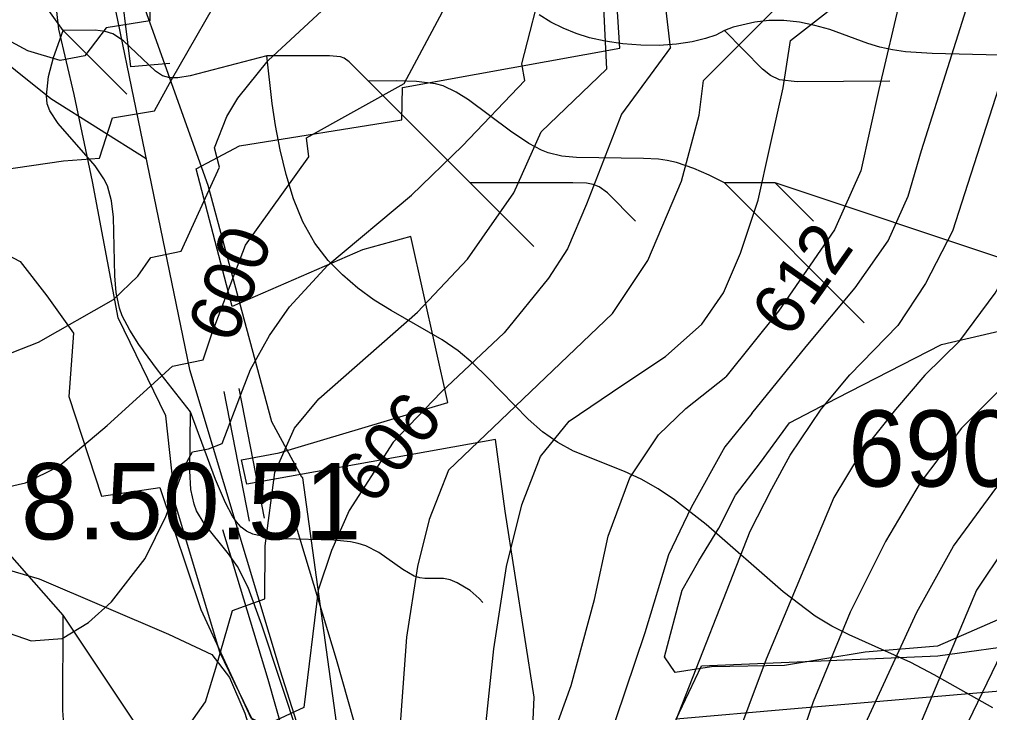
# Model space of a CAD drawing. Extents: x -709584 to -702006, y -1161789 to -1157496.
# Drawn here: x -707125.6 to -706934.9, y -1160046.2 to -1159909.8 of the extents above; entities that cross this region are included whole.
import ezdxf

# ---------------------------------------------------------------- set-up
doc = ezdxf.new("R2010")
doc.units = 0
for name, color, linetype in [('102_obvod PÚ', 7, 'Continuous'), ('110_silnice II. třídy a III. třídy', 7, 'Continuous'), ('120_vrstevnice hlavní', 7, 'Continuous'), ('121_vrstevnice hlavní_popis', 7, 'Continuous'), ('122_vrstevnice základní', 7, 'Continuous'), ('408_BPEJ_linie', 7, 'Continuous'), ('409_BPEJ_popis', 7, 'Continuous'), ('411_akumulovaný odtok', 7, 'Continuous'), ('419_LPIS PB', 7, 'Continuous'), ('419_LPIS PB_kod', 7, 'Continuous'), ('501_vodní tok', 7, 'Continuous'), ('735_OP sítí TI', 7, 'Continuous')]:
    doc.layers.add(name, color=color, linetype=linetype)

msp = doc.modelspace()

# ---------------------------------------------------------------- linework, layer by layer
at = {"layer": '102_obvod PÚ'}
for points in [[(-707011.88, -1160152.35), (-707029.26, -1160129.55), (-707028.31, -1160084.72), (-707026.24, -1160084.58), (-707025.05, -1160057.91), (-707024.39, -1160043.15), (-707030.12, -1160006.54), (-707032.01, -1159992.48), (-707080.89, -1160001.26), (-707081.96, -1159996.48), (-707074.54, -1159995.05), (-707041.36, -1159985.2), (-707048.64, -1159952.52), (-707058.13, -1159955.16), (-707083.75, -1159966.29), (-707090.83, -1159939.19), (-707082.32, -1159934.7), (-707050.39, -1159929.61), (-707050.31, -1159923.22), (-707007.59, -1159915.49), (-707010.73, -1159866.04)], [(-707143.23, -1159948.12), (-707125.49, -1159957.43), (-707120.19, -1159964.19), (-707114.98, -1159971.54), (-707115.91, -1159984.03), (-707109.49, -1160003.58), (-707098, -1160001.87), (-707089.94, -1160025.92), (-707080.09, -1160047.18), (-707077.66, -1160048.47), (-707072.6, -1160061.81), (-707077.45, -1160064.1), (-707075.02, -1160071.09), (-707069.74, -1160077.73), (-707051.26, -1160126.04), (-707048.48, -1160146.16), (-707064.34, -1160162.06)]]:
    msp.add_lwpolyline(points, dxfattribs=at)
at = {"layer": '110_silnice II. třídy a III. třídy'}
for points in [[(-707891.2, -1158926.02), (-707845.98, -1158974.16), (-707817.26, -1159017.7), (-707796.68, -1159073.19), (-707758.86, -1159190.4), (-707734.44, -1159300.73), (-707726.3, -1159328.96), (-707710.98, -1159361.01), (-707689.44, -1159398.33), (-707672.68, -1159420.33), (-707591.22, -1159519.21), (-707503.14, -1159616.33), (-707475.85, -1159642.64), (-707378.49, -1159735.32), (-707320.09, -1159789.38), (-707255.46, -1159826.22), (-707200.25, -1159861.16), (-707169.1, -1159885.49), (-707119.45, -1159925.38), (-707100.71, -1159937.16)], [(-706991.78, -1159479.49), (-706999.01, -1159615.85), (-707006.72, -1159658.25), (-707024.62, -1159709.14), (-707041.49, -1159737.56), (-707056.44, -1159754.43), (-707079.58, -1159768.89), (-707097.91, -1159784.3), (-707112.85, -1159807.43), (-707121.1, -1159836.07), (-707117.24, -1159856.79), (-707092.17, -1159978.7), (-707074.33, -1160037.97), (-707032.37, -1160169.9), (-707002, -1160241.7), (-706986.57, -1160329.88), (-706984.16, -1160358.65), (-706995.74, -1160401.05), (-707031.42, -1160441.53), (-707063.24, -1160500.31), (-707076.74, -1160529.22), (-707074.81, -1160542.72), (-707043.95, -1160605.36), (-707014.87, -1160672.98)]]:
    msp.add_lwpolyline(points, dxfattribs=at)
at = {"layer": '120_vrstevnice hlavní'}
for points in [[(-706974.01, -1159913.97), (-706959.5, -1159902.65), (-706957.59, -1159896.67), (-706956.45, -1159887.7), (-706956.19, -1159861.76), (-706952.75, -1159850.24), (-706950.29, -1159844.74), (-706946.96, -1159839.25), (-706942.77, -1159833.75), (-706922.23, -1159811.18), (-706912.68, -1159799.47), (-706902.41, -1159788.76), (-706888.96, -1159776.61), (-706867.7, -1159755.35), (-706853.38, -1159737.27), (-706841.51, -1159718.03), (-706830.23, -1159696.05), (-706813.74, -1159668.85), (-706808.97, -1159658.44), (-706803.33, -1159642.67), (-706770.56, -1159605.48)], [(-707216.34, -1159978.04), (-707182.88, -1159987.79), (-707157.42, -1159997.78), (-707138.33, -1160002.69), (-707131.96, -1160002.69), (-707124.44, -1160000.96), (-707117.93, -1159997.78), (-707108.38, -1159989.68), (-707095.54, -1159978.02), (-707089.51, -1159976.77), (-707087.7, -1159971.45), (-707081.19, -1159954.24), (-707068.69, -1159936.85), (-707069.19, -1159933.09), (-707049.95, -1159922.42), (-707033.38, -1159891.38)], [(-707017.53, -1159988.85), (-707006.97, -1159981.72), (-706998.55, -1159976.16), (-706991.45, -1159969.75), (-706987.2, -1159963.63), (-706983.84, -1159955.83), (-706980.37, -1159945.41), (-706978.06, -1159935), (-706975.47, -1159923.3), (-706974.01, -1159913.97)], [(-706927.19, -1159976.29), (-706931.75, -1159981.56), (-706940.36, -1159990.26), (-706948.49, -1160000.97), (-706955.35, -1160012.53), (-706962.29, -1160026.42), (-706969.52, -1160044.06), (-706977.48, -1160067.21), (-706982.11, -1160084.56), (-706989.4, -1160119.38), (-706995.5, -1160142.99), (-707002.82, -1160167.85), (-707007.82, -1160187.71)], [(-707034.75, -1160086.95), (-707034.45, -1160074.64), (-707034.9, -1160057.95), (-707032.3, -1160033.65), (-707029.84, -1160017.45), (-707026.8, -1160005.3), (-707023.14, -1159995.79), (-707017.53, -1159988.85)]]:
    msp.add_lwpolyline(points, dxfattribs=at)
at = {"layer": '122_vrstevnice základní'}
for points in [[(-706997.58, -1159915.33), (-706999.09, -1159902.36), (-706997.88, -1159885.82), (-706996.72, -1159878.88), (-706994.84, -1159871.94), (-706989.05, -1159855.74), (-706964.46, -1159814.08), (-706955.06, -1159799.76), (-706934.23, -1159775.31), (-706900.91, -1159742.16)], [(-706960.82, -1159783.52), (-706974.01, -1159803.52), (-706976.03, -1159806.7), (-706983.56, -1159819.14), (-706998.16, -1159849.95), (-707005.4, -1159870.78), (-707009.16, -1159886.4), (-707010.46, -1159894.21), (-707011.04, -1159902.02), (-707010.21, -1159919.6)], [(-706940.69, -1159973.06), (-706933.74, -1159963.66), (-706926.75, -1159951.43), (-706921.2, -1159933.78), (-706914.65, -1159916.88), (-706907.63, -1159902.82), (-706896.46, -1159880.86), (-706882.04, -1159862.88)], [(-706918.39, -1159887.65), (-706924.68, -1159902.31), (-706931.92, -1159919.67), (-706942.15, -1159951.49), (-706947.46, -1159961.75), (-706952.9, -1159970.01), (-706962.36, -1159979.71)], [(-707099.86, -1159900.52), (-707099.99, -1159910.08), (-707108.56, -1159911.47), (-707112.75, -1159916.97), (-707117.62, -1159917.91), (-707123.97, -1159915.98), (-707131.46, -1159912.02), (-707136.72, -1159916.81), (-707151.22, -1159923.16), (-707160.81, -1159923.29), (-707168.64, -1159919.67), (-707175.59, -1159913.54), (-707181.04, -1159907.09)], [(-707319.42, -1159919.09), (-707274.87, -1159914.17), (-707256.64, -1159911.57), (-707241.6, -1159911.57), (-707229.45, -1159914.03), (-707221.35, -1159916.92), (-707201.1, -1159926.03), (-707179.99, -1159938.45), (-707172.02, -1159943.92), (-707164.52, -1159947.2), (-707157.02, -1159949.81), (-707150.81, -1159949.4), (-707145.24, -1159946.12), (-707136.63, -1159941.71), (-707129.57, -1159939.46), (-707116.97, -1159937.62), (-707109.84, -1159937.1), (-707107.31, -1159929.21), (-707099.05, -1159927.82), (-707095.72, -1159921.71), (-707084.08, -1159901.44)], [(-707151.63, -1160022.22), (-707123.28, -1160032.06), (-707117.21, -1160031.62), (-707112, -1160028.44), (-707107.52, -1160024.39), (-707100.86, -1160015.86), (-707096.81, -1160007.61), (-707093.05, -1159997.49), (-707091.6, -1159994.88), (-707088.42, -1159994.3), (-707085.75, -1159993.23), (-707081.77, -1159982.73), (-707080.18, -1159978.68), (-707076.42, -1159972.03), (-707072.51, -1159966.39), (-707064.99, -1159958.14), (-707048.5, -1159944.4), (-707038.52, -1159934.71), (-707026.26, -1159921.86), (-707026.82, -1159918.54), (-707022.46, -1159901.44)], [(-706981.63, -1159987.33), (-706970.95, -1159974.19), (-706961.29, -1159962.65), (-706954.83, -1159953.4), (-706950.88, -1159944.61), (-706948.26, -1159935.64), (-706942.66, -1159918.05), (-706937.79, -1159902.61)], [(-707309.87, -1159936.16), (-707271.69, -1159937.89), (-707257.8, -1159939.63), (-707236.97, -1159944.11), (-707202.26, -1159954.38), (-707170.44, -1159966.1), (-707153.22, -1159974.05), (-707145.41, -1159976.66), (-707139.63, -1159977.81), (-707133.98, -1159977.09), (-707127.04, -1159975.36), (-707121.83, -1159973.33), (-707107.08, -1159964.94), (-707102.31, -1159960.31), (-707099.8, -1159956.68), (-707093.78, -1159955.43), (-707086.25, -1159938.86), (-707087.26, -1159935.1), (-707084.81, -1159928.93), (-707082.64, -1159925.31), (-707076.71, -1159917.93), (-707064.41, -1159906.51)], [(-707041.27, -1159998.5), (-707009.01, -1159967.69), (-707002.07, -1159957.28), (-706995.42, -1159941.65), (-706991.94, -1159928.64), (-706991.08, -1159921.84), (-706975.74, -1159906.51)], [(-706952.21, -1159904.95), (-706956.6, -1159923.64), (-706960.16, -1159939.61), (-706965.32, -1159951.22), (-706976.38, -1159967.23), (-706986.73, -1159980.1)], [(-706997.58, -1159915.33), (-707007.21, -1159928.44), (-707014.08, -1159946.14), (-707017.84, -1159954.96), (-707021.6, -1159960.75), (-707030.28, -1159971.45), (-707042.71, -1159983.17), (-707052.12, -1159993), (-707060.8, -1160006.45), (-707064.27, -1160014.27), (-707066.87, -1160022.08), (-707069.69, -1160045.2), (-707075.21, -1160047.71), (-707074.71, -1160060.26), (-707073.67, -1160069.81), (-707074.1, -1160076.61), (-707076.85, -1160080.08), (-707081.91, -1160084.13), (-707092.91, -1160087.02), (-707102.16, -1160088.18), (-707113.73, -1160087.02), (-707134.56, -1160081.67)], [(-707127.62, -1160059.25), (-707121.83, -1160059.54), (-707111.71, -1160058.53), (-707100.86, -1160055.2), (-707094.21, -1160051.44), (-707089, -1160044.06), (-707086.98, -1160037.41), (-707083.74, -1160026.12), (-707077.36, -1160023.8), (-707077.28, -1160013.4), (-707075.4, -1159998.93), (-707071.5, -1159990.25), (-707066.73, -1159984.47), (-707047.34, -1159967.4), (-707037.51, -1159956.99), (-707028.4, -1159943.97), (-707023.04, -1159931.96), (-707010.21, -1159919.6)], [(-706966.92, -1160156.31), (-706960.99, -1160127.67), (-706950.72, -1160088.61), (-706948.26, -1160075.59), (-706943.92, -1160059.97), (-706940.88, -1160051.87), (-706932.5, -1160034.52), (-706927.43, -1160025.84), (-706886.93, -1159973.54), (-706878.46, -1159961.35), (-706872.34, -1159951.47)], [(-706988.33, -1160162.09), (-706976.9, -1160112.62), (-706976.03, -1160104.81), (-706972.71, -1160089.19), (-706966.78, -1160068.36), (-706961.14, -1160052.45), (-706949.13, -1160026.42), (-706941.92, -1160013.46), (-706933.62, -1160002.09), (-706923.47, -1159989.92), (-706906, -1159966.65), (-706899.72, -1159957.09)], [(-706892.81, -1159962.06), (-706903.5, -1159978.38), (-706915.53, -1159994.68), (-706923.46, -1160003.38), (-706931.74, -1160013.58), (-706937.41, -1160022.08), (-706948.12, -1160047.53), (-706960.84, -1160084.27), (-706969.52, -1160125.93), (-706971.69, -1160136.34), (-706977.48, -1160176.27)], [(-706940.69, -1159973.06), (-706947.61, -1159979.79), (-706953.37, -1159986.54), (-706960.31, -1159995.28), (-706965.47, -1160003.85), (-706978.78, -1160035.67), (-706989.02, -1160063.02), (-706995.55, -1160090.41), (-707000.1, -1160111.69), (-707005.08, -1160135.27), (-707008.77, -1160149.54), (-707014.8, -1160168.02)], [(-707027.82, -1160079.94), (-707023.78, -1160059.09), (-707020.74, -1160050.84), (-707017.1, -1160040.88), (-707012.54, -1160023.93), (-707009.87, -1160011.45), (-707005.58, -1160000.01), (-706999.96, -1159991.57), (-706994.57, -1159986.33), (-706986.73, -1159980.1)], [(-707021.41, -1160150.73), (-707019.5, -1160141.97), (-707013.99, -1160116.21), (-707005.79, -1160081.83), (-706997.19, -1160049.45), (-706981.96, -1160010.5), (-706977.66, -1160002.17), (-706974.07, -1159995.55), (-706967.95, -1159986.47), (-706962.36, -1159979.71)], [(-706981.63, -1159987.33), (-706986.89, -1159993.93), (-706993.55, -1160005.84), (-706998.01, -1160015.12), (-707002.65, -1160030.47), (-707008.38, -1160047.62), (-707013.34, -1160068.73), (-707019.83, -1160092.48), (-707023.29, -1160102.44), (-707027.27, -1160112.89), (-707029.92, -1160121.02)], [(-707041.27, -1159998.5), (-707045.03, -1160008.19), (-707047.34, -1160017.45), (-707049.51, -1160031.33), (-707050.67, -1160047.53), (-707049.21, -1160060.43), (-707048.36, -1160073.4), (-707049.83, -1160095.26), (-707055.78, -1160097.82), (-707056.61, -1160106.45), (-707057.89, -1160114.61), (-707060.15, -1160121.26), (-707063.03, -1160124.06), (-707066.39, -1160125.86), (-707070.08, -1160126.64), (-707073.41, -1160126.43), (-707077.57, -1160125.37), (-707085.67, -1160120.43), (-707101.87, -1160111.18), (-707114.02, -1160105.97), (-707126.17, -1160103.22)]]:
    msp.add_lwpolyline(points, dxfattribs=at)
at = {"layer": '408_BPEJ_linie'}
for points in [[(-707096, -1160160), (-707079.5, -1160162.5), (-707071.5, -1160158), (-707064, -1160149), (-707056.5, -1160122), (-707057.5, -1160081.5), (-707063, -1160050), (-707069.9, -1160000), (-707069.91, -1159999.96), (-707070.11, -1159999.9), (-707076, -1159989), (-707088.5, -1159942.5), (-707111, -1159879.5), (-707125.5, -1159859.5), (-707133.5, -1159851), (-707144.5, -1159843), (-707165, -1159843)], [(-706900, -1160094), (-706943.5, -1160094.5), (-706961, -1160097), (-706961.5, -1160086.5), (-706940.5, -1160083.5), (-706937.5, -1160078.5), (-706927.5, -1160041.5), (-706974, -1160045.5), (-706996.5, -1160047.5), (-706991.5, -1160037), (-706968, -1160036), (-706945, -1160035), (-706927, -1160032.5)]]:
    msp.add_lwpolyline(points, dxfattribs=at)
at = {"layer": '411_akumulovaný odtok'}
for p, q in [((-707116.99, -1159912), (-707141.99, -1159877)), ((-707104.49, -1159924.5), (-707116.99, -1159912)), ((-707036.99, -1159942), (-707056.99, -1159922)), ((-707024.49, -1159954.5), (-707036.99, -1159942)), ((-706976.99, -1159942), (-706986.99, -1159942)), ((-706959.49, -1159969.5), (-706986.99, -1159942)), ((-706969.49, -1159949.5), (-706976.99, -1159942)), ((-706901.99, -1159967), (-706976.99, -1159942)), ((-707116.99, -1160027), (-707156.99, -1159982))]:
    msp.add_line(p, q, dxfattribs=at)
for points in [[(-706986.99, -1159912), (-706988.7, -1159912.9), (-706990.71, -1159913.6), (-706993.31, -1159914.26), (-706996.41, -1159914.72), (-706999.83, -1159914.93), (-707003.41, -1159914.88), (-707006.99, -1159914.61), (-707010.41, -1159914.12), (-707013.5, -1159913.44), (-707016.16, -1159912.59), (-707018.69, -1159911.57), (-707021.11, -1159910.36), (-707023.41, -1159908.93)], [(-706932.91, -1159916.83), (-706946.17, -1159916.55), (-706951.39, -1159916.17), (-706953.95, -1159915.81), (-706956.45, -1159915.28), (-706958.81, -1159914.58), (-706966.28, -1159911.84), (-706969.21, -1159910.99), (-706972.24, -1159910.36), (-706975.28, -1159910.04), (-706978.28, -1159910.07), (-706981.04, -1159910.38), (-706985.3, -1159911.33), (-706986.99, -1159912)], [(-707091.99, -1159987), (-707098.43, -1159978.75), (-707102.13, -1159973.75), (-707103.92, -1159970.98), (-707105.38, -1159968.13), (-707105.92, -1159966.64), (-707106.56, -1159963.52), (-707106.83, -1159960.27), (-707107.12, -1159948.71), (-707107.5, -1159945.53), (-707108.32, -1159942.53), (-707108.99, -1159941.18), (-707110.72, -1159938.63), (-707118.02, -1159930.3), (-707119.64, -1159927.84), (-707120.14, -1159926.42), (-707120.31, -1159924.79), (-707119.9, -1159921.07), (-707118.9, -1159917.3), (-707116.99, -1159912)], [(-707076.99, -1159917), (-707092.02, -1159920.9), (-707094.46, -1159921.31), (-707096.02, -1159921.31), (-707097.47, -1159920.89), (-707098.83, -1159920.03), (-707105.17, -1159914.05), (-707107.25, -1159912.65), (-707108.76, -1159912.18), (-707110.73, -1159911.96), (-707116.99, -1159912)], [(-706954.49, -1159922), (-706972.66, -1159922.08), (-706976.15, -1159921.73), (-706977.94, -1159920.88), (-706979.52, -1159919.59), (-706986.99, -1159912)], [(-707056.99, -1159922), (-707060.8, -1159918.15), (-707061.76, -1159917.46), (-707062.5, -1159917.17), (-707064.62, -1159916.97), (-707076.99, -1159917)], [(-706934.21, -1160045.26), (-706945.75, -1160038.74), (-706950.35, -1160036.33), (-706962.48, -1160030.89), (-706965.86, -1160029.21), (-706969.16, -1160027.19), (-706975.44, -1160022.43), (-706990.6, -1160009.19), (-706996.81, -1160004.3), (-707000.02, -1160002.14), (-707003.33, -1160000.26), (-707006.66, -1159998.75), (-707016.67, -1159994.74), (-707019.78, -1159993.08), (-707022.77, -1159990.94), (-707025.58, -1159988.47), (-707033.62, -1159980.22), (-707036.39, -1159977.53), (-707039.34, -1159975.05), (-707042.47, -1159972.87), (-707052.55, -1159967.09), (-707055.85, -1159965.04), (-707059.07, -1159962.68), (-707062.1, -1159960.07), (-707064.91, -1159957.24), (-707067.54, -1159953.83), (-707069.9, -1159949.61), (-707071.72, -1159945.14), (-707073.19, -1159940.34), (-707074.35, -1159935.46), (-707075.25, -1159930.72), (-707075.92, -1159926.34), (-707076.99, -1159917)], [(-706986.99, -1159942), (-706989.98, -1159940.48), (-706993.01, -1159939.16), (-706996.44, -1159938), (-706998.24, -1159937.59), (-706999.94, -1159937.33), (-707002.92, -1159937.16), (-707016.11, -1159937.01), (-707018.95, -1159936.72), (-707021.68, -1159936.09), (-707022.98, -1159935.57), (-707025.47, -1159934.23), (-707029.07, -1159931.78), (-707037.33, -1159925.67), (-707039.75, -1159924.13), (-707042.29, -1159922.91), (-707043.82, -1159922.49), (-707047.51, -1159922.02), (-707051.38, -1159921.89), (-707056.99, -1159922)], [(-707004.49, -1159949.5), (-707009.96, -1159943.94), (-707011.59, -1159942.75), (-707012.79, -1159942.27), (-707014.09, -1159942.06), (-707016.82, -1159941.94), (-707036.99, -1159942)], [(-707066.99, -1160062), (-707077.93, -1160028.96), (-707080.64, -1160021.58), (-707082.72, -1160017.43), (-707084.49, -1160014.93), (-707089.3, -1160009.01), (-707090.79, -1160006.48), (-707091.28, -1160005.15), (-707091.88, -1160002.27), (-707092.13, -1159998.61), (-707091.99, -1159987)], [(-707034.49, -1160024.5), (-707035.19, -1160023.72), (-707037.01, -1160022.19), (-707039.53, -1160020.63), (-707040.93, -1160020.09), (-707042.25, -1160019.83), (-707045.88, -1160019.77), (-707046.89, -1160019.68), (-707048, -1160019.32), (-707050.24, -1160018.02), (-707054.93, -1160014.7), (-707057.52, -1160013.36), (-707058.99, -1160012.9), (-707060.54, -1160012.59), (-707063.76, -1160012.25), (-707073.68, -1160012.02), (-707076.84, -1160011.77), (-707079.72, -1160011.1), (-707080.97, -1160010.49), (-707082, -1160009.68), (-707082.9, -1160008.67), (-707083.7, -1160007.51), (-707085.11, -1160004.91), (-707087.06, -1160000.31), (-707091.99, -1159987)], [(-707101.99, -1160087), (-707101.99, -1160082.4), (-707102.28, -1160079.22), (-707102.58, -1160077.66), (-707103.51, -1160074.9), (-707105.9, -1160070.48), (-707113.78, -1160057.45), (-707115.5, -1160054.13), (-707116.36, -1160051.83), (-707116.83, -1160049.46), (-707117.1, -1160045.78), (-707116.99, -1160027)], [(-707061.99, -1160092), (-707080.48, -1160077.33), (-707084.27, -1160074.03), (-707087.71, -1160070.41), (-707092.66, -1160063.61), (-707116.99, -1160027)]]:
    msp.add_lwpolyline(points, dxfattribs=at)
at = {"layer": '419_LPIS PB'}
for points in [[(-706913.7, -1160019.4), (-706945.1, -1160033.1), (-706959.3, -1160034.3), (-706975.2, -1160036.91), (-706989.51, -1160037.2), (-706996.7, -1160038.3), (-706998.8, -1160035.2), (-706995.3, -1160022.1), (-706992, -1160016.3), (-706988.1, -1160009.9), (-706984.8, -1160003.4), (-706979.9, -1159997), (-706974.2, -1159989.2), (-706964.9, -1159984.3), (-706944.3, -1159973.8), (-706918.7, -1159967.8)], [(-707168.29, -1160006.3), (-707121.74, -1160019.85), (-707096.29, -1160030.72), (-707087.78, -1160034.74), (-707084.28, -1160039.26), (-707081.27, -1160046.29), (-707068.45, -1160087.85), (-707058.44, -1160112.46), (-707056.93, -1160122.5), (-707058.94, -1160127.02), (-707062.44, -1160130.04), (-707076.46, -1160137.07), (-707078.96, -1160138.57), (-707081.46, -1160138.57), (-707173.58, -1160103.42)]]:
    msp.add_lwpolyline(points, dxfattribs=at)
at = {"layer": '501_vodní tok'}
msp.add_lwpolyline([(-707048.03, -1160150.27), (-707055.29, -1160116.75), (-707063.01, -1160088.7), (-707074.86, -1160057.76), (-707086.21, -1160034.32), (-707094.92, -1160005.25), (-707096.85, -1159987.83), (-707106.2, -1159968.52), (-707111.21, -1159941.72), (-707114.82, -1159924.58), (-707117.83, -1159911.76), (-707120.01, -1159892.59)], dxfattribs=at)
at = {"layer": '735_OP sítí TI'}
for points in [[(-707096.05, -1159918.47), (-707103.68, -1159919.17), (-707106.1, -1159899.42), (-707081.42, -1159874.41), (-707042.18, -1159865.06), (-707047.09, -1159845.16), (-707053.57, -1159792.97), (-707053.78, -1159792.39), (-707054.12, -1159792.54)], [(-707077.42, -1160007.94), (-707082.43, -1159982.41)], [(-707080.36, -1160008.52), (-707085.37, -1159982.99)], [(-707021.74, -1160163.5), (-707032.5, -1160131.38), (-707044.43, -1160095.74), (-707056.31, -1160060.25), (-707063.27, -1160035.76), (-707072.19, -1160006.21)], [(-707035.02, -1160167.95), (-707045.78, -1160135.82), (-707057.7, -1160100.19), (-707069.69, -1160064.39), (-707076.71, -1160039.7), (-707085.59, -1160010.25)]]:
    msp.add_lwpolyline(points, dxfattribs=at)

# ---------------------------------------------------------------- texts
at = {"layer": '121_vrstevnice hlavní_popis'}
for s, rotation, p in [('612', 54.8267, (-706974.15, -1159972.88)), ('600', 69.8063, (-707083.43, -1159973.93)), ('606', 50.5606, (-707056.14, -1160005.76))]:
    msp.add_text(s, height=10, rotation=rotation, dxfattribs=at).set_placement(p)
at = {"layer": '409_BPEJ_popis'}
msp.add_text('8.50.51', height=15, dxfattribs=at).set_placement((-707125.3, -1160012.11))
at = {"layer": '419_LPIS PB_kod'}
msp.add_text('6902/1', height=15, dxfattribs=at).set_placement((-706962.66, -1160001.72))

doc.saveas('drawing.dxf')
